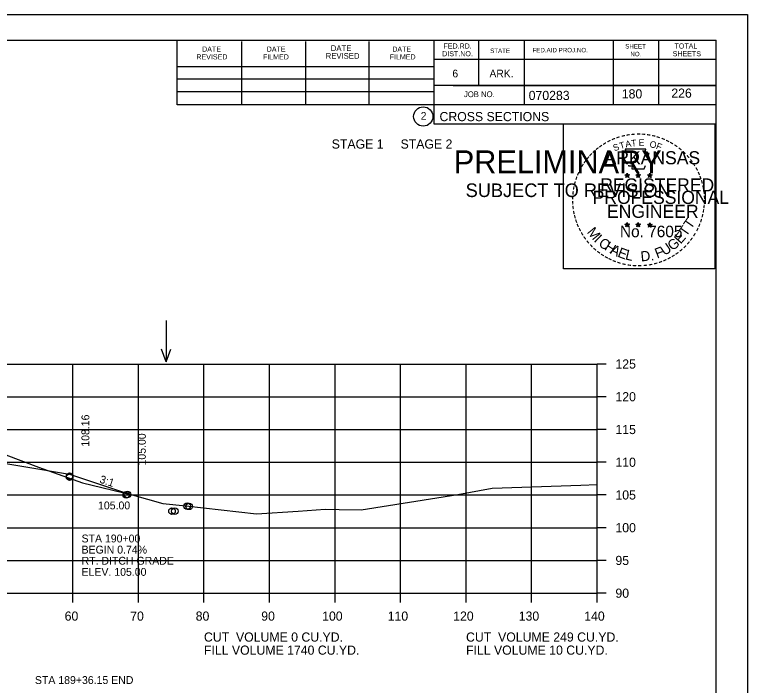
# Model space of a CAD drawing. Extents: x 1175611 to 1176402, y -433344 to -416213.
# Drawn here: x 1175832.1 to 1175943.9, y -426192.5 to -426090 of the extents above; entities that cross this region are included whole.
import ezdxf

# ---------------------------------------------------------------- set-up
doc = ezdxf.new("R2010")
doc.units = 0
for name, color, linetype in [('Default', 7, 'Continuous'), ('R_Axis', 7, 'Continuous'), ('R_Axis Annot', 7, 'Continuous'), ('R_Border', 7, 'Continuous'), ('R_Border Notes', 7, 'Continuous'), ('R_Border PE', 7, 'Continuous'), ('R_Border Prem', 7, 'Continuous'), ('R_Exist Surface', 7, 'Continuous'), ('R_Fin Surface', 7, 'Continuous'), ('R_Grid', 7, 'Continuous'), ('R_No Plot', 7, 'Continuous'), ('R_Water Annot', 7, 'Continuous'), ('R_Xsect Elev', 7, 'Continuous'), ('R_Xsect Slope', 7, 'Continuous')]:
    doc.layers.add(name, color=color, linetype=linetype)

msp = doc.modelspace()

# ---------------------------------------------------------------- linework, layer by layer
at = {"layer": 'R_Axis'}
for p, q in [((1175920.97, -426178.4), (1175920.97, -426143.4)), ((1175922.37, -426143.4), (1175920.97, -426143.4)), ((1175922.37, -426148.4), (1175920.97, -426148.4)), ((1175922.37, -426153.4), (1175920.97, -426153.4)), ((1175922.37, -426158.4), (1175920.97, -426158.4)), ((1175922.37, -426163.4), (1175920.97, -426163.4)), ((1175922.37, -426168.4), (1175920.97, -426168.4)), ((1175922.37, -426173.4), (1175920.97, -426173.4)), ((1175640.97, -426178.4), (1175920.97, -426178.4)), ((1175840.97, -426179.8), (1175840.97, -426178.4)), ((1175850.97, -426179.8), (1175850.97, -426178.4)), ((1175860.97, -426179.8), (1175860.97, -426178.4)), ((1175870.97, -426179.8), (1175870.97, -426178.4)), ((1175880.97, -426179.8), (1175880.97, -426178.4)), ((1175890.97, -426179.8), (1175890.97, -426178.4)), ((1175900.97, -426179.8), (1175900.97, -426178.4)), ((1175910.97, -426179.8), (1175910.97, -426178.4)), ((1175920.97, -426179.8), (1175920.97, -426178.4)), ((1175922.37, -426178.4), (1175920.97, -426178.4))]:
    msp.add_line(p, q, dxfattribs=at)
at = {"layer": 'R_Border'}
for p, q in [((1175622.97, -426093.94), (1175939.15, -426093.94)), ((1175856.89, -426103.82), (1175856.89, -426093.94)), ((1175866.75, -426103.82), (1175866.75, -426094.14)), ((1175876.51, -426103.82), (1175876.51, -426094.14)), ((1175886.19, -426103.82), (1175886.19, -426094.14)), ((1175896.05, -426093.94), (1175896.05, -426106.74)), ((1175902.89, -426093.94), (1175902.89, -426100.88)), ((1175909.83, -426093.94), (1175909.83, -426103.82)), ((1175923.41, -426093.94), (1175923.41, -426103.82)), ((1175930.35, -426093.94), (1175930.35, -426103.82)), ((1175939.15, -426299.4), (1175939.15, -426093.94)), ((1175939.15, -426096.88), (1175896.05, -426096.88)), ((1175939.15, -426096.86), (1175939.15, -426096.86)), ((1175856.89, -426097.96), (1175896.05, -426097.96)), ((1175856.89, -426099.82), (1175896.05, -426099.82)), ((1175939.15, -426100.88), (1175896.05, -426100.88)), ((1175899.01, -426100.88), (1175939.15, -426100.88)), ((1175856.89, -426103.82), (1175856.89, -426101.76)), ((1175856.89, -426101.76), (1175896.05, -426101.76)), ((1175939.15, -426103.82), (1175856.89, -426103.82)), ((1175896.05, -426106.74), (1175939.15, -426106.74))]:
    msp.add_line(p, q, dxfattribs=at)
msp.add_circle((1175894.44, -426105.6), 1.47, dxfattribs=at)
at = {"layer": 'R_Border PE'}
for p, q in [((1175925.23, -426114.49), (1175925.58, -426114.6)), ((1175925.23, -426114.49), (1175925.49, -426114.53)), ((1175925.23, -426114.49), (1175925.47, -426114.61)), ((1175925.37, -426114.9), (1175925.58, -426114.6)), ((1175925.37, -426114.9), (1175925.49, -426114.65)), ((1175925.37, -426114.9), (1175925.58, -426114.68)), ((1175925.58, -426114.24), (1175925.54, -426114.49)), ((1175925.58, -426114.6), (1175925.58, -426114.24)), ((1175925.58, -426114.24), (1175925.63, -426114.49)), ((1175925.93, -426114.49), (1175925.58, -426114.6)), ((1175925.8, -426114.9), (1175925.58, -426114.6)), ((1175925.8, -426114.9), (1175925.58, -426114.68)), ((1175925.93, -426114.49), (1175925.64, -426114.54)), ((1175925.8, -426114.9), (1175925.66, -426114.61)), ((1175925.93, -426114.49), (1175925.73, -426114.59)), ((1175926.9, -426114.49), (1175927.25, -426114.6)), ((1175926.9, -426114.49), (1175927.16, -426114.53)), ((1175926.9, -426114.49), (1175927.14, -426114.61)), ((1175927.04, -426114.9), (1175927.25, -426114.6)), ((1175927.04, -426114.9), (1175927.16, -426114.65)), ((1175927.04, -426114.9), (1175927.25, -426114.68)), ((1175927.25, -426114.24), (1175927.21, -426114.49)), ((1175927.25, -426114.6), (1175927.25, -426114.24)), ((1175927.25, -426114.24), (1175927.3, -426114.49)), ((1175927.6, -426114.49), (1175927.25, -426114.6)), ((1175927.47, -426114.9), (1175927.25, -426114.6)), ((1175927.47, -426114.9), (1175927.25, -426114.68)), ((1175927.6, -426114.49), (1175927.31, -426114.54)), ((1175927.47, -426114.9), (1175927.33, -426114.61)), ((1175927.6, -426114.49), (1175927.4, -426114.59)), ((1175928.67, -426114.5), (1175929.02, -426114.61)), ((1175928.67, -426114.5), (1175928.92, -426114.55)), ((1175928.67, -426114.5), (1175928.91, -426114.62)), ((1175928.8, -426114.91), (1175929.02, -426114.61)), ((1175928.8, -426114.91), (1175928.93, -426114.67)), ((1175928.8, -426114.91), (1175929.02, -426114.69)), ((1175929.02, -426114.25), (1175928.98, -426114.5)), ((1175929.02, -426114.61), (1175929.02, -426114.25)), ((1175929.02, -426114.25), (1175929.07, -426114.5)), ((1175929.36, -426114.5), (1175929.02, -426114.61)), ((1175929.23, -426114.91), (1175929.02, -426114.61)), ((1175929.23, -426114.91), (1175929.02, -426114.7)), ((1175929.36, -426114.5), (1175929.08, -426114.55)), ((1175929.23, -426114.91), (1175929.09, -426114.62)), ((1175929.36, -426114.5), (1175929.16, -426114.6)), ((1175925.23, -426122.06), (1175925.58, -426122.17)), ((1175925.23, -426122.06), (1175925.48, -426122.11)), ((1175925.23, -426122.06), (1175925.47, -426122.18)), ((1175925.36, -426122.47), (1175925.58, -426122.17)), ((1175925.36, -426122.47), (1175925.49, -426122.23)), ((1175925.36, -426122.47), (1175925.58, -426122.25)), ((1175925.58, -426121.81), (1175925.54, -426122.06)), ((1175925.58, -426122.17), (1175925.58, -426121.81)), ((1175925.58, -426121.81), (1175925.63, -426122.06)), ((1175925.93, -426122.06), (1175925.58, -426122.17)), ((1175925.79, -426122.47), (1175925.58, -426122.17)), ((1175925.79, -426122.47), (1175925.58, -426122.26)), ((1175925.93, -426122.06), (1175925.64, -426122.11)), ((1175925.79, -426122.47), (1175925.66, -426122.18)), ((1175925.93, -426122.06), (1175925.72, -426122.16)), ((1175926.9, -426122.06), (1175927.25, -426122.17)), ((1175926.9, -426122.06), (1175927.15, -426122.11)), ((1175926.9, -426122.06), (1175927.14, -426122.18)), ((1175927.03, -426122.47), (1175927.25, -426122.17)), ((1175927.03, -426122.47), (1175927.16, -426122.23)), ((1175927.03, -426122.47), (1175927.25, -426122.25)), ((1175927.25, -426121.81), (1175927.21, -426122.06)), ((1175927.25, -426122.17), (1175927.25, -426121.81)), ((1175927.25, -426121.81), (1175927.3, -426122.06)), ((1175927.6, -426122.06), (1175927.25, -426122.17)), ((1175927.46, -426122.47), (1175927.25, -426122.17)), ((1175927.46, -426122.47), (1175927.25, -426122.26)), ((1175927.6, -426122.06), (1175927.31, -426122.11)), ((1175927.46, -426122.47), (1175927.32, -426122.18)), ((1175927.6, -426122.06), (1175927.39, -426122.16)), ((1175928.67, -426122.07), (1175929.02, -426122.18)), ((1175928.67, -426122.07), (1175928.92, -426122.12)), ((1175928.67, -426122.07), (1175928.9, -426122.19)), ((1175928.8, -426122.48), (1175929.02, -426122.18)), ((1175928.8, -426122.48), (1175928.93, -426122.24)), ((1175928.8, -426122.48), (1175929.01, -426122.26)), ((1175929.02, -426121.82), (1175928.97, -426122.07)), ((1175929.23, -426122.48), (1175929.01, -426122.27)), ((1175929.02, -426122.18), (1175929.02, -426121.82)), ((1175929.02, -426121.82), (1175929.06, -426122.07)), ((1175929.36, -426122.07), (1175929.02, -426122.18)), ((1175929.23, -426122.48), (1175929.02, -426122.18)), ((1175929.36, -426122.07), (1175929.08, -426122.12)), ((1175929.23, -426122.48), (1175929.09, -426122.19)), ((1175929.36, -426122.07), (1175929.16, -426122.17))]:
    msp.add_line(p, q, dxfattribs=at)
for points in [[(1175925.28, -426110.61), (1175925.54, -426111.44)], [(1175928.79, -426111.53), (1175928.93, -426111.25), (1175928.24, -426111.27), (1175928.39, -426110.61), (1175925.28, -426110.61)], [(1175925.77, -426113.03), (1175925.77, -426113.12), (1175926.33, -426113.14), (1175926.28, -426113.61), (1175928.15, -426113.61), (1175928.35, -426113.08)], [(1175925.58, -426114.24), (1175925.8, -426114.9), (1175925.23, -426114.49), (1175925.93, -426114.49), (1175925.37, -426114.9), (1175925.58, -426114.24)], [(1175927.25, -426114.24), (1175927.47, -426114.9), (1175926.9, -426114.49), (1175927.6, -426114.49), (1175927.04, -426114.9), (1175927.25, -426114.24)], [(1175929.02, -426114.25), (1175929.23, -426114.91), (1175928.67, -426114.5), (1175929.36, -426114.5), (1175928.8, -426114.91), (1175929.02, -426114.25)], [(1175925.58, -426121.81), (1175925.79, -426122.47), (1175925.23, -426122.06), (1175925.93, -426122.06), (1175925.36, -426122.47), (1175925.58, -426121.81)], [(1175927.25, -426121.81), (1175927.46, -426122.47), (1175926.9, -426122.06), (1175927.6, -426122.06), (1175927.03, -426122.47), (1175927.25, -426121.81)], [(1175929.02, -426121.82), (1175929.23, -426122.48), (1175928.67, -426122.07), (1175929.36, -426122.07), (1175928.8, -426122.48), (1175929.02, -426121.82)]]:
    msp.add_lwpolyline(points, dxfattribs=at)
for centre, radius in [((1175925.58, -426114.6), 0.172), ((1175925.58, -426114.6), 0.145), ((1175925.58, -426114.6), 0.116), ((1175925.58, -426114.6), 0.0991), ((1175925.58, -426114.6), 0.0747), ((1175925.58, -426114.6), 0.0495), ((1175925.58, -426114.6), 0.0296), ((1175927.25, -426114.6), 0.172), ((1175927.25, -426114.6), 0.145), ((1175927.25, -426114.6), 0.116), ((1175927.25, -426114.6), 0.0991), ((1175927.25, -426114.6), 0.0747), ((1175927.25, -426114.6), 0.0495), ((1175927.25, -426114.6), 0.0296), ((1175929.02, -426114.61), 0.172), ((1175929.02, -426114.61), 0.145), ((1175929.02, -426114.61), 0.116), ((1175929.02, -426114.61), 0.0991), ((1175929.02, -426114.61), 0.0747), ((1175929.02, -426114.61), 0.0495), ((1175929.02, -426114.61), 0.0296), ((1175925.58, -426122.17), 0.172), ((1175925.58, -426122.17), 0.145), ((1175925.58, -426122.17), 0.116), ((1175925.58, -426122.17), 0.0991), ((1175925.58, -426122.17), 0.0747), ((1175925.58, -426122.17), 0.0495), ((1175925.58, -426122.17), 0.0296), ((1175927.25, -426122.17), 0.172), ((1175927.25, -426122.17), 0.145), ((1175927.25, -426122.17), 0.116), ((1175927.25, -426122.17), 0.0991), ((1175927.25, -426122.17), 0.0747), ((1175927.25, -426122.17), 0.0495), ((1175927.25, -426122.17), 0.0296), ((1175929.01, -426122.18), 0.172), ((1175929.01, -426122.18), 0.145), ((1175929.01, -426122.18), 0.116), ((1175929.01, -426122.18), 0.0991), ((1175929.01, -426122.18), 0.0747), ((1175929.01, -426122.18), 0.0495), ((1175929.01, -426122.18), 0.0296)]:
    msp.add_circle(centre, radius, dxfattribs=at)
at = {"layer": 'R_Exist Surface'}
msp.add_lwpolyline([(1175830.75, -426157.29), (1175835.71, -426159.15), (1175842.44, -426161.57), (1175849.99, -426163.4), (1175854.7, -426164.68), (1175858.19, -426165.08), (1175869, -426166.27), (1175875.36, -426165.85), (1175879.46, -426165.57), (1175881.63, -426165.63), (1175884.97, -426165.68), (1175899.71, -426163.33), (1175904.96, -426162.36), (1175918.5, -426161.89), (1175920.97, -426161.78)], dxfattribs=at)
at = {"layer": 'R_Fin Surface'}
msp.add_lwpolyline([(1175707.58, -426164.17), (1175721.47, -426159.54), (1175730.45, -426158.04), (1175737.97, -426156.79), (1175749.47, -426156.33), (1175751.47, -426156.29), (1175780.97, -426155.7), (1175810.47, -426156.29), (1175812.47, -426156.33), (1175818.47, -426156.57), (1175826.75, -426157.95), (1175840.47, -426160.23), (1175849.92, -426163.38)], dxfattribs=at)
at = {"layer": 'R_Grid'}
for p, q in [((1175640.97, -426143.4), (1175920.97, -426143.4)), ((1175840.97, -426178.4), (1175840.97, -426143.4)), ((1175850.97, -426178.4), (1175850.97, -426143.4)), ((1175860.97, -426178.4), (1175860.97, -426143.4)), ((1175870.97, -426178.4), (1175870.97, -426143.4)), ((1175880.97, -426178.4), (1175880.97, -426143.4)), ((1175890.97, -426178.4), (1175890.97, -426143.4)), ((1175900.97, -426178.4), (1175900.97, -426143.4)), ((1175910.97, -426178.4), (1175910.97, -426143.4)), ((1175920.97, -426178.4), (1175920.97, -426143.4)), ((1175640.97, -426148.4), (1175920.97, -426148.4)), ((1175640.97, -426153.4), (1175920.97, -426153.4)), ((1175640.97, -426158.4), (1175920.97, -426158.4)), ((1175640.97, -426163.4), (1175920.97, -426163.4)), ((1175640.97, -426168.4), (1175920.97, -426168.4)), ((1175640.97, -426173.4), (1175920.97, -426173.4)), ((1175640.97, -426178.4), (1175920.97, -426178.4))]:
    msp.add_line(p, q, dxfattribs=at)
at = {"layer": 'R_No Plot'}
msp.add_line((1175610.57, -426090.04), (1175943.91, -426090.04), dxfattribs=at)
for points in [[(1175610.57, -426090.04), (1175943.91, -426090.04), (1175943.91, -426303.38), (1175610.57, -426303.38)], [(1175915.82, -426106.7), (1175938.92, -426106.7), (1175938.92, -426128.85), (1175915.82, -426128.85)]]:
    msp.add_lwpolyline(points, close=True, dxfattribs=at)
for centre in [(1175840.47, -426160.53), (1175840.47, -426160.67), (1175849.09, -426163.4), (1175849.3, -426163.33), (1175856.09, -426165.87), (1175856.51, -426165.87), (1175858.41, -426165.1), (1175858.72, -426165.14)]:
    msp.add_circle(centre, 0.5, dxfattribs=at)
at = {"layer": 'R_Water Annot'}
for p, q in [((1175855.19, -426136.78), (1175855.19, -426143.06)), ((1175855.19, -426143.06), (1175854.49, -426141.14)), ((1175855.19, -426143.06), (1175855.89, -426141.14))]:
    msp.add_line(p, q, dxfattribs=at)

# ---------------------------------------------------------------- texts
at = {"layer": 'Default'}
for s, p in [('STAGE 1     STAGE 2', (1175880.47, -426110.5)), ('CUT  VOLUME 0 CU.YD.', (1175860.97, -426185.8)), ('CUT  VOLUME 249 CU.YD.', (1175900.97, -426185.8)), ('FILL VOLUME 1740 CU.YD.', (1175860.97, -426187.8)), ('FILL VOLUME 10 CU.YD.', (1175900.97, -426187.8))]:
    msp.add_text(s, height=1.4, dxfattribs=at).set_placement(p)
at = {"layer": 'R_Axis Annot'}
for s, p in [('125', (1175923.77, -426144.1)), ('120', (1175923.77, -426149.1)), ('115', (1175923.77, -426154.1)), ('110', (1175923.77, -426159.1)), ('105', (1175923.77, -426164.1)), ('100', (1175923.77, -426169.1)), ('95', (1175923.77, -426174.1)), ('90', (1175923.77, -426179.1)), ('60', (1175839.71, -426182.6)), ('70', (1175849.71, -426182.6)), ('80', (1175859.71, -426182.6)), ('90', (1175869.71, -426182.6)), ('100', (1175879.01, -426182.6)), ('110', (1175889.01, -426182.6)), ('120', (1175899.01, -426182.6)), ('130', (1175909.01, -426182.6)), ('140', (1175919.01, -426182.6))]:
    msp.add_text(s, height=1.4, dxfattribs=at).set_placement(p)
at = {"layer": 'R_Border'}
for s, height, p in [('DATE', 0.782, (1175860.69, -426095.7)), ('DATE', 0.782, (1175870.55, -426095.7)), ('DATE', 0.879, (1175880.33, -426095.6)), ('DATE', 0.782, (1175889.71, -426095.7)), ('FED.RD.', 0.782, (1175897.53, -426095.22)), ('SHEET', 0.684, (1175925.27, -426095.22)), ('TOTAL', 0.782, (1175932.79, -426095.22)), ('REVISED', 0.879, (1175879.55, -426096.78)), ('DIST.NO.', 0.782, (1175897.33, -426096.4)), ('STATE', 0.684, (1175904.65, -426095.9)), ('FED.AID PROJ.NO.', 0.684, (1175911.11, -426095.8)), ('NO.', 0.684, (1175926.05, -426096.4)), ('SHEETS', 0.782, (1175932.51, -426096.4)), ('REVISED', 0.782, (1175859.81, -426096.88)), ('FILMED', 0.782, (1175869.97, -426096.88)), ('FILMED', 0.782, (1175889.31, -426096.88)), ('6', 1.17, (1175898.89, -426099.62)), ('ARK.', 1.172, (1175904.55, -426099.62)), ('JOB NO.', 0.879, (1175900.65, -426102.64)), ('070283', 1.4, (1175910.53, -426103.08)), ('2', 1.17, (1175894.06, -426106.09)), ('CROSS SECTIONS', 1.4, (1175896.92, -426106.31))]:
    msp.add_text(s, height=height, rotation=360, dxfattribs=at).set_placement(p)
at = {"layer": 'R_Border Notes'}
for s, p in [('180', (1175924.74, -426102.84)), ('226', (1175932.3, -426102.73))]:
    msp.add_text(s, height=1.4, dxfattribs=at).set_placement(p)
at = {"layer": 'R_Border PE'}
for s, height, rotation, p in [('-', 1.6, 10.2193, (1175925.45, -426109.08)), ('-', 1.6, 5.8968, (1175926.18, -426108.97)), ('-', 1.6, 0.1862, (1175926.95, -426108.9)), ('-', 1.6, 357.743, (1175927.67, -426108.91)), ('-', 1.6, 352.1617, (1175928.42, -426108.97)), ('-', 1.6, 28.7918, (1175922.76, -426110.07)), ('-', 1.6, 24.3072, (1175923.39, -426109.75)), ('-', 1.6, 19.1761, (1175924.02, -426109.48)), ('T', 1, 16.4036, (1175924.54, -426110.6)), ('-', 1.6, 13.6301, (1175924.77, -426109.24)), ('A', 1, 11.2132, (1175925.37, -426110.35)), ('T', 1, 6.0228, (1175926.22, -426110.19)), ('E', 1, 0.8323, (1175927.32, -426110.08)), ('O', 1, 350.4515, (1175928.93, -426110.29)), ('-', 1.6, 347.2049, (1175929.14, -426109.08)), ('-', 1.6, 342.3362, (1175929.77, -426109.24)), ('-', 1.6, 337.8551, (1175930.51, -426109.46)), ('-', 1.6, 334.1211, (1175931.14, -426109.73)), ('-', 1.6, 329.6409, (1175931.72, -426110.01)), ('-', 1.6, 38.9507, (1175921.1, -426111.21)), ('-', 1.6, 36.2317, (1175921.58, -426110.84)), ('-', 1.6, 34.0636, (1175922.16, -426110.44)), ('S', 1, 21.594, (1175923.63, -426110.93)), ('F', 1, 340.0707, (1175929.88, -426110.51)), ('-', 1.6, 325.8627, (1175932.36, -426110.38)), ('-', 1.6, 320.5297, (1175932.97, -426110.8)), ('-', 1.6, 50.6142, (1175919.82, -426112.59)), ('-', 1.6, 48.423, (1175920.22, -426112.11)), ('-', 1.6, 42.9622, (1175920.67, -426111.63)), ('ARKANSAS', 2, 360, (1175922.13, -426112.9)), ('-', 1.6, 315.5786, (1175933.57, -426111.29)), ('-', 1.6, 309.8797, (1175934.14, -426111.84)), ('-', 1.6, 58.0706, (1175919.08, -426113.69)), ('-', 1.6, 54.2325, (1175919.41, -426113.16)), ('-', 1.6, 306.6522, (1175934.66, -426112.44)), ('-', 1.4, 303.6753, (1175935.15, -426113.01)), ('-', 1.6, 62.8713, (1175918.77, -426114.3)), ('-', 1.6, 299.6684, (1175935.47, -426113.62)), ('-', 1.6, 72.3945, (1175918.29, -426115.54)), ('-', 1.6, 67.7743, (1175918.51, -426114.91)), ('REGISTERED', 2, 360, (1175921.45, -426117.05)), ('DWB', 0.01, 360, (1175925.57, -426114.61)), ('DWB', 0.01, 360, (1175927.24, -426114.61)), ('DWB', 0.01, 360, (1175929, -426114.62)), ('-', 1.6, 294.6628, (1175935.79, -426114.23)), ('-', 1.6, 290.5728, (1175936.05, -426114.81)), ('-', 1.6, 75.461, (1175918.09, -426116.26)), ('-', 1.6, 285.1233, (1175936.28, -426115.39)), ('-', 1.6, 280.5493, (1175936.48, -426116.13)), ('-', 1.6, 85.1863, (1175917.89, -426117.66)), ('-', 1.6, 81.2013, (1175917.96, -426116.97)), ('PROFESSIONAL', 2, 360, (1175920.3, -426118.95)), ('-', 1.6, 276.5962, (1175936.65, -426116.9)), ('-', 1.6, 89.0622, (1175917.86, -426118.36)), ('-', 1.6, 274.3301, (1175936.71, -426117.62)), ('-', 1.6, 269.9407, (1175936.74, -426118.25)), ('-', 1.6, 94.1959, (1175917.9, -426119.09)), ('-', 1.6, 98.9479, (1175917.97, -426119.75)), ('ENGINEER', 2, 360, (1175922.49, -426121.08)), ('-', 1.6, 263.5172, (1175936.72, -426118.92)), ('-', 1.6, 101.7149, (1175918.1, -426120.49)), ('-', 1.6, 105.4578, (1175918.27, -426121.08)), ('-', 1.6, 255.7626, (1175936.54, -426120.25)), ('-', 1.6, 260.9953, (1175936.65, -426119.57)), ('-', 1.6, 109.0874, (1175918.48, -426121.71)), ('T', 1.54, 55.055, (1175935.3, -426122.91)), ('-', 1.6, 252.8681, (1175936.36, -426120.97)), ('-', 1.6, 114.0643, (1175918.73, -426122.31)), ('-', 1.6, 115.7289, (1175919.04, -426122.93)), ('M', 1.54, 308.9175, (1175919.35, -426123.28)), ('No. 7605', 1.757, 360, (1175924.46, -426124.03)), ('DWB', 0.01, 360, (1175925.56, -426122.18)), ('DWB', 0.01, 360, (1175927.23, -426122.18)), ('DWB', 0.01, 360, (1175929, -426122.19)), ('T', 1.54, 55.055, (1175934.57, -426124.03)), ('-', 1.6, 244.6197, (1175935.87, -426122.27)), ('-', 1.6, 247.8887, (1175936.14, -426121.64)), ('-', 1.6, 120.4471, (1175919.4, -426123.51)), ('-', 1.6, 125.8934, (1175919.8, -426124.07)), ('I', 1.54, 316.4636, (1175920.39, -426124.6)), ('E', 1.54, 48.7313, (1175933.72, -426125.16)), ('-', 1.6, 239.0712, (1175935.48, -426123.02)), ('-', 1.6, 130.7181, (1175920.26, -426124.63)), ('-', 1.6, 134.2238, (1175920.78, -426125.17)), ('C', 1.54, 324.0197, (1175921.06, -426125.23)), ('H', 1.54, 327.5342, (1175921.97, -426125.88)), ('U', 1.54, 34.4052, (1175931.27, -426126.91)), ('G', 1.54, 38.2173, (1175932.47, -426126.18)), ('-', 1.6, 231.2538, (1175934.65, -426124.24)), ('-', 1.6, 233.8452, (1175935.08, -426123.67)), ('-', 1.6, 138.9338, (1175921.3, -426125.64)), ('-', 1.6, 144.6463, (1175921.86, -426126.04)), ('A', 1.54, 332.5513, (1175922.83, -426126.42)), ('E', 1.54, 339.2068, (1175923.99, -426126.98)), ('L', 1.54, 346.2929, (1175925.18, -426127.4)), ('D.', 1.54, 5.2602, (1175927.68, -426127.74)), ('F', 1.54, 20.8202, (1175930.13, -426127.3)), ('-', 1.6, 221.0851, (1175933.65, -426125.31)), ('-', 1.6, 225.7653, (1175934.17, -426124.8)), ('-', 1.6, 148.0898, (1175922.42, -426126.41)), ('-', 1.6, 151.5704, (1175923, -426126.74)), ('-', 1.6, 154.6002, (1175923.52, -426126.98)), ('-', 1.6, 204.2516, (1175931.38, -426126.84)), ('-', 1.6, 207.3568, (1175932.01, -426126.52)), ('-', 1.6, 212.2491, (1175932.56, -426126.17)), ('-', 1.6, 215.7363, (1175933.1, -426125.79)), ('-', 1.6, 158.5612, (1175924.15, -426127.24)), ('-', 1.6, 162.7983, (1175924.83, -426127.45)), ('-', 1.6, 167.5555, (1175925.55, -426127.62)), ('-', 1.6, 173.1155, (1175926.32, -426127.73)), ('-', 1.6, 176.5183, (1175927.07, -426127.78)), ('-', 1.6, 181.5918, (1175927.81, -426127.76)), ('-', 1.6, 185.8167, (1175928.62, -426127.68)), ('-', 1.6, 191.2858, (1175929.36, -426127.55)), ('-', 1.6, 195.4743, (1175930.09, -426127.35)), ('-', 1.6, 200.7184, (1175930.76, -426127.11))]:
    msp.add_text(s, height=height, rotation=rotation, dxfattribs=at).set_placement(p)
at = {"layer": 'R_Border Prem'}
for s, height, p in [('PRELIMINARY', 3.5, (1175899.1, -426114.27)), ('DWB', 0.01, (1175899.85, -426112.42)), ('SUBJECT TO REVISION', 2.0751, (1175900.91, -426117.9))]:
    msp.add_text(s, height=height, rotation=360, dxfattribs=at).set_placement(p)
at = {"layer": 'R_Water Annot'}
for s, p in [('STA 190+00', (1175842.29, -426170.65)), ('BEGIN 0.74%', (1175842.29, -426172.35)), ('RT. DITCH GRADE', (1175842.29, -426174.05)), ('ELEV. 105.00', (1175842.29, -426175.75)), ('STA 189+36.15 END', (1175835.17, -426192.27))]:
    msp.add_text(s, height=1.2, dxfattribs=at).set_placement(p)
at = {"layer": 'R_Xsect Elev'}
for s, p in [('108.16', (1175843.47, -426156.03)), ('105.00', (1175852.09, -426158.9))]:
    msp.add_text(s, height=1.2, rotation=90, dxfattribs=at).set_placement(p)
msp.add_text('105.00', height=1.2, dxfattribs=at).set_placement((1175844.8, -426165.6))
at = {"layer": 'R_Xsect Slope'}
msp.add_text('3:1', height=1.2, rotation=341.5651, dxfattribs=at).set_placement((1175844.94, -426161.49))

doc.saveas('drawing.dxf')
